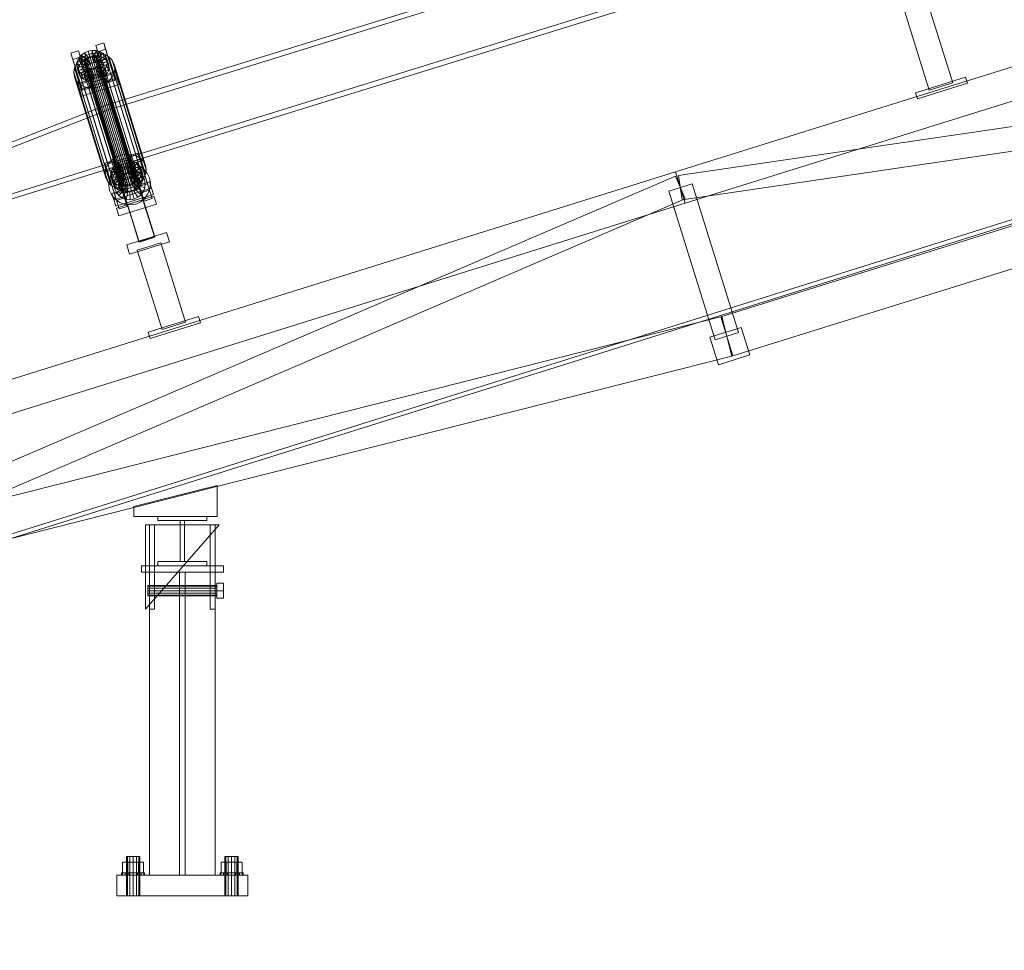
# Model space of a CAD drawing. Header units: millimetres. Extents: x -2233 to 61924, y -68080 to 6847.
# Tile 706 of 1022: x 16249 to 17449, y -67 to 1068. Entities that reach past the tile are written whole.
import ezdxf

# ---------------------------------------------------------------- set-up
doc = ezdxf.new("R2010")
doc.units = ezdxf.units.MM
doc.layers.add('COTAS_P', color=1, linetype='Continuous', lineweight=0)
doc.layers.add('lateral_C02', color=7, linetype='Continuous', lineweight=0)
doc.dimstyles.new('R19_100', dxfattribs={"dimtxt": 250, "dimasz": 150, "dimexe": 150, "dimexo": 80, "dimgap": 100, "dimtad": 1, "dimtih": 1, "dimtoh": 1, "dimdsep": 46, "dimcen": 0.09, "dimadec": 0, "dimazin": 0, "dimtfac": 1, "dimtdec": 4, "dimtofl": 0, "dimtmove": 0, "dimatfit": 3, "dimfxl": 1, "dimtolj": 1, "dimtzin": 0, "dimarcsym": 0})

# ---------------------------------------------------------------- blocks, each defined once
blk = doc.blocks.new('DIM_R27_4')
at = {"layer": 'COTAS_P'}
for p, q in [((15248.4, 1279.1), (24311.8, 4109.1)), ((24311.8, 4109.1), (24155.2, 4107.3)), ((24311.8, 4109.1), (24182.1, 4021.4)), ((24580.1, 3250), (24311.8, 4109.1)), ((15248.4, 1279.1), (15378.1, 1366.8)), ((15248.4, 1279.1), (15405, 1280.8)), ((15516.6, 420), (15248.4, 1279.1))]:
    blk.add_line(p, q, dxfattribs=at)
blk.add_text('9495 P', height=250, rotation=17.3406, dxfattribs=at).set_placement((19750.3, 2789.5))
blk = doc.blocks.new('DIM_R27_33')
at = {"layer": 'COTAS_P'}
for p, q in [((857.9, 0), (857.9, -2500)), ((61924.1, 0), (61924.1, -2500)), ((857.9, -2500), (1007.9, -2455)), ((61924.1, -2500), (61774.1, -2455)), ((857.9, -2500), (61924.1, -2500)), ((857.9, -2500), (1007.9, -2545)), ((61924.1, -2500), (61774.1, -2545))]:
    blk.add_line(p, q, dxfattribs=at)
blk.add_text('61066.24 P', height=250, dxfattribs=at).set_placement((31391, -2400))

msp = doc.modelspace()

# ---------------------------------------------------------------- linework, layer by layer
at = {"layer": 'lateral_C02'}
for p, q in [((15575.415, 232.817), (24634.01, 3078.273)), ((15576.913, 228.047), (24635.508, 3073.503)), ((17288.772, 1253.81), (16352.815, 963.315)), ((16354.593, 957.585), (17290.55, 1248.079)), ((17048.368, 882.564), (18193.828, 1240.226)), ((17060.29, 844.382), (18205.75, 1202.044)), ((16373.217, 897.579), (17309.174, 1188.074)), ((17310.953, 1182.344), (16374.996, 891.849)), ((17386.339, 991.236), (17356.566, 1086.587)), ((17327.93, 1077.645), (17357.702, 982.295)), ((17103.507, 705.973), (18248.967, 1063.635)), ((17052.152, 878.315), (18254.242, 1054.612)), ((16341.487, 1036.759), (16351.033, 1039.739)), ((16343.868, 1029.09), (16341.487, 1036.759)), ((16341.487, 1036.759), (16353.238, 999.236)), ((16351.033, 1039.739), (16353.413, 1032.07)), ((16362.783, 1002.217), (16351.033, 1039.739)), ((16310.942, 1027.221), (16320.487, 1030.202)), ((16313.322, 1019.552), (16310.942, 1027.221)), ((16310.942, 1027.221), (16322.692, 989.699)), ((16322.867, 1022.533), (16313.322, 1019.552)), ((16318.755, 1017.475), (16320.674, 1021.451)), ((16320.487, 1030.202), (16322.867, 1022.533)), ((16332.238, 992.679), (16320.487, 1030.202)), ((16320.674, 1021.451), (16323.691, 1024.984)), ((16329.155, 1018.031), (16320.674, 1021.451)), ((16320.674, 1021.451), (16322.715, 1014.877)), ((16322, 1019.598), (16327.227, 1023.408)), ((16322.867, 1022.533), (16334.618, 985.01)), ((16323.691, 1024.984), (16327.601, 1027.834)), ((16330.584, 1019.705), (16323.691, 1024.984)), ((16323.691, 1024.984), (16325.732, 1018.411)), ((16329.641, 1021.26), (16325.732, 1018.411)), ((16327.227, 1023.408), (16333.29, 1026.044)), ((16327.227, 1023.408), (16365.481, 900.153)), ((16327.601, 1027.834), (16332.136, 1029.806)), ((16332.436, 1021.054), (16327.601, 1027.834)), ((16327.601, 1027.834), (16329.641, 1021.26)), ((16328.815, 1019.127), (16330.244, 1020.8)), ((16334.177, 1023.232), (16329.641, 1021.26)), ((16329.641, 1021.26), (16334.476, 1014.481)), ((16330.244, 1020.8), (16332.096, 1022.15)), ((16330.244, 1020.8), (16374.62, 877.825)), ((16332.436, 1021.054), (16330.584, 1019.705)), ((16332.096, 1022.15), (16334.244, 1023.084)), ((16332.096, 1022.15), (16376.471, 879.175)), ((16332.136, 1029.806), (16336.989, 1030.765)), ((16334.584, 1021.988), (16332.136, 1029.806)), ((16332.136, 1029.806), (16334.177, 1023.232)), ((16334.584, 1021.988), (16332.436, 1021.054)), ((16334.476, 1014.481), (16332.436, 1021.054)), ((16333.29, 1026.044), (16339.777, 1027.327)), ((16333.29, 1026.044), (16371.545, 902.789)), ((16339.029, 1024.192), (16334.177, 1023.232)), ((16334.177, 1023.232), (16336.625, 1015.415)), ((16334.244, 1023.084), (16336.543, 1023.539)), ((16334.244, 1023.084), (16378.62, 880.109)), ((16336.883, 1022.443), (16334.584, 1021.988)), ((16336.625, 1015.415), (16334.584, 1021.988)), ((16336.543, 1023.539), (16338.835, 1023.483)), ((16336.543, 1023.539), (16380.918, 880.563)), ((16336.883, 1022.443), (16336.989, 1030.765)), ((16339.175, 1022.387), (16336.883, 1022.443)), ((16338.923, 1015.869), (16336.883, 1022.443)), ((16336.989, 1030.765), (16341.828, 1030.647)), ((16336.989, 1030.765), (16339.029, 1024.192)), ((16338.835, 1023.483), (16340.964, 1022.92)), ((16338.835, 1023.483), (16383.211, 880.507)), ((16339.029, 1024.192), (16338.923, 1015.869)), ((16343.868, 1024.074), (16339.029, 1024.192)), ((16339.175, 1022.387), (16341.828, 1030.647)), ((16341.304, 1021.825), (16339.175, 1022.387)), ((16341.215, 1015.814), (16339.175, 1022.387)), ((16339.777, 1027.327), (16346.246, 1027.169)), ((16339.777, 1027.327), (16378.032, 904.072)), ((16340.964, 1022.92), (16342.786, 1021.889)), ((16340.964, 1022.92), (16385.34, 879.945)), ((16343.868, 1024.074), (16341.215, 1015.814)), ((16341.304, 1021.825), (16346.323, 1029.46)), ((16343.126, 1020.794), (16341.304, 1021.825)), ((16343.345, 1015.251), (16341.304, 1021.825)), ((16341.828, 1030.647), (16346.323, 1029.46)), ((16341.828, 1030.647), (16343.868, 1024.074)), ((16342.786, 1021.889), (16344.176, 1020.461)), ((16342.786, 1021.889), (16387.161, 878.914)), ((16343.126, 1020.794), (16350.169, 1027.284)), ((16344.516, 1019.365), (16343.126, 1020.794)), ((16345.166, 1014.22), (16343.126, 1020.794)), ((16348.363, 1022.886), (16343.345, 1015.251)), ((16353.413, 1032.07), (16343.868, 1029.09)), ((16355.618, 991.567), (16343.868, 1029.09)), ((16348.363, 1022.886), (16343.868, 1024.074)), ((16344.516, 1019.365), (16353.102, 1024.267)), ((16352.209, 1020.71), (16345.166, 1014.22)), ((16354.924, 1020.616), (16345.379, 1017.635)), ((16346.246, 1027.169), (16352.255, 1025.581)), ((16346.246, 1027.169), (16384.501, 903.914)), ((16346.323, 1029.46), (16350.169, 1027.284)), ((16346.323, 1029.46), (16348.363, 1022.886)), ((16352.209, 1020.71), (16348.363, 1022.886)), ((16350.169, 1027.284), (16353.102, 1024.267)), ((16350.169, 1027.284), (16352.209, 1020.71)), ((16355.143, 1017.694), (16352.209, 1020.71)), ((16352.255, 1025.581), (16357.396, 1022.672)), ((16352.255, 1025.581), (16390.51, 902.327)), ((16353.102, 1024.267), (16354.924, 1020.616)), ((16353.102, 1024.267), (16355.143, 1017.694)), ((16353.413, 1032.07), (16365.164, 994.548)), ((16356.964, 1014.042), (16354.924, 1020.616)), ((16354.924, 1020.616), (16355.51, 1016.579)), ((16357.396, 1022.672), (16361.318, 1018.64)), ((16357.396, 1022.672), (16395.651, 899.418)), ((17056.506, 848.632), (18258.595, 1024.93)), ((16325.073, 982.03), (16313.322, 1019.552)), ((16314.479, 1004.015), (16315.402, 1009.56)), ((16315.402, 1009.56), (16317.967, 1014.875)), ((16315.402, 1009.56), (16353.656, 886.305)), ((16317.967, 1014.875), (16322, 1019.598)), ((16317.967, 1014.875), (16356.222, 891.621)), ((16318.065, 1013.327), (16318.755, 1017.475)), ((16327.919, 1014.183), (16318.065, 1013.327)), ((16318.065, 1013.327), (16320.106, 1006.754)), ((16318.651, 1009.29), (16318.065, 1013.327)), ((16328.197, 1012.27), (16318.651, 1009.29)), ((16318.651, 1009.29), (16320.692, 1002.716)), ((16320.473, 1005.639), (16318.651, 1009.29)), ((16328.246, 1016.148), (16318.755, 1017.475)), ((16318.755, 1017.475), (16320.796, 1010.901)), ((16320.796, 1010.901), (16320.106, 1006.754)), ((16329.06, 1010.541), (16320.473, 1005.639)), ((16322.715, 1014.877), (16320.796, 1010.901)), ((16320.796, 1010.901), (16330.286, 1009.574)), ((16322, 1019.598), (16360.255, 896.344)), ((16325.732, 1018.411), (16322.715, 1014.877)), ((16322.715, 1014.877), (16331.195, 1011.457)), ((16330.449, 1009.112), (16323.407, 1002.622)), ((16325.732, 1018.411), (16332.624, 1013.131)), ((16327.579, 1015.278), (16327.906, 1017.243)), ((16327.857, 1013.366), (16327.579, 1015.278)), ((16327.579, 1015.278), (16371.955, 872.303)), ((16328.72, 1011.637), (16327.857, 1013.366)), ((16327.857, 1013.366), (16372.232, 870.391)), ((16327.906, 1017.243), (16328.815, 1019.127)), ((16327.906, 1017.243), (16372.282, 874.268)), ((16328.246, 1016.148), (16327.919, 1014.183)), ((16329.96, 1007.609), (16327.919, 1014.183)), ((16327.919, 1014.183), (16328.197, 1012.27)), ((16330.237, 1005.697), (16328.197, 1012.27)), ((16328.197, 1012.27), (16329.06, 1010.541)), ((16329.155, 1018.031), (16328.246, 1016.148)), ((16330.286, 1009.574), (16328.246, 1016.148)), ((16330.109, 1010.208), (16328.72, 1011.637)), ((16328.72, 1011.637), (16373.095, 868.661)), ((16328.815, 1019.127), (16373.191, 876.151)), ((16331.1, 1003.967), (16329.06, 1010.541)), ((16329.06, 1010.541), (16330.449, 1009.112)), ((16330.584, 1019.705), (16329.155, 1018.031)), ((16331.195, 1011.457), (16329.155, 1018.031)), ((16329.96, 1007.609), (16330.286, 1009.574)), ((16331.931, 1009.177), (16330.109, 1010.208)), ((16330.109, 1010.208), (16374.485, 867.232)), ((16330.286, 1009.574), (16331.195, 1011.457)), ((16332.49, 1002.539), (16330.449, 1009.112)), ((16330.449, 1009.112), (16332.271, 1008.081)), ((16332.624, 1013.131), (16330.584, 1019.705)), ((16331.195, 1011.457), (16332.624, 1013.131)), ((16334.06, 1008.614), (16331.931, 1009.177)), ((16331.931, 1009.177), (16376.306, 866.202)), ((16332.624, 1013.131), (16334.476, 1014.481)), ((16336.352, 1008.559), (16334.06, 1008.614)), ((16334.06, 1008.614), (16378.436, 865.639)), ((16334.476, 1014.481), (16336.625, 1015.415)), ((16338.651, 1009.013), (16336.352, 1008.559)), ((16336.352, 1008.559), (16380.728, 865.583)), ((16336.625, 1015.415), (16338.923, 1015.869)), ((16340.799, 1009.947), (16338.651, 1009.013)), ((16338.651, 1009.013), (16383.026, 866.038)), ((16338.923, 1015.869), (16341.215, 1015.814)), ((16338.991, 1007.918), (16341.139, 1008.852)), ((16342.651, 1011.297), (16340.799, 1009.947)), ((16340.799, 1009.947), (16385.175, 866.972)), ((16341.139, 1008.852), (16342.991, 1010.201)), ((16341.139, 1008.852), (16345.975, 1002.072)), ((16343.18, 1002.278), (16341.139, 1008.852)), ((16341.215, 1015.814), (16343.345, 1015.251)), ((16344.08, 1012.971), (16342.651, 1011.297)), ((16342.651, 1011.297), (16387.027, 868.322)), ((16342.991, 1010.201), (16344.42, 1011.875)), ((16342.991, 1010.201), (16349.884, 1004.922)), ((16345.031, 1003.628), (16342.991, 1010.201)), ((16343.345, 1015.251), (16345.166, 1014.22)), ((16344.989, 1014.854), (16344.08, 1012.971)), ((16344.08, 1012.971), (16388.456, 869.995)), ((16344.176, 1020.461), (16345.039, 1018.731)), ((16344.176, 1020.461), (16388.551, 877.485)), ((16344.42, 1011.875), (16345.329, 1013.758)), ((16344.42, 1011.875), (16352.901, 1008.455)), ((16346.461, 1005.301), (16344.42, 1011.875)), ((16345.379, 1017.635), (16344.516, 1019.365)), ((16346.556, 1012.791), (16344.516, 1019.365)), ((16345.316, 1016.819), (16344.989, 1014.854)), ((16344.989, 1014.854), (16389.365, 871.879)), ((16345.039, 1018.731), (16345.316, 1016.819)), ((16389.414, 875.756), (16345.039, 1018.731)), ((16345.166, 1014.22), (16346.556, 1012.791)), ((16345.316, 1016.819), (16389.692, 873.843)), ((16345.329, 1013.758), (16345.656, 1015.723)), ((16345.329, 1013.758), (16354.82, 1012.431)), ((16347.37, 1007.185), (16345.329, 1013.758)), ((16345.379, 1017.635), (16347.419, 1011.062)), ((16345.656, 1015.723), (16345.379, 1017.635)), ((16345.656, 1015.723), (16355.51, 1016.579)), ((16347.696, 1009.15), (16345.656, 1015.723)), ((16355.143, 1017.694), (16346.556, 1012.791)), ((16346.556, 1012.791), (16347.419, 1011.062)), ((16347.696, 1009.15), (16347.37, 1007.185)), ((16347.419, 1011.062), (16356.964, 1014.042)), ((16347.419, 1011.062), (16347.696, 1009.15)), ((16357.55, 1010.005), (16347.696, 1009.15)), ((16354.82, 1012.431), (16352.901, 1008.455)), ((16355.51, 1016.579), (16354.82, 1012.431)), ((16354.82, 1012.431), (16356.86, 1005.857)), ((16356.964, 1014.042), (16355.143, 1017.694)), ((16355.51, 1016.579), (16357.55, 1010.005)), ((16356.86, 1005.857), (16357.55, 1010.005)), ((16357.55, 1010.005), (16356.964, 1014.042)), ((16361.318, 1018.64), (16363.754, 1013.759)), ((16361.318, 1018.64), (16399.573, 895.385)), ((16363.754, 1013.759), (16364.537, 1008.362)), ((16402.008, 890.504), (16363.754, 1013.759)), ((17118.41, 658.245), (18263.87, 1015.907)), ((16315.262, 998.618), (16314.479, 1004.015)), ((16314.479, 1004.015), (16352.734, 880.76)), ((16317.698, 993.737), (16315.262, 998.618)), ((16315.262, 998.618), (16353.517, 875.363)), ((16319.339, 990.368), (16365.157, 1004.674)), ((16320.106, 1006.754), (16329.96, 1007.609)), ((16320.106, 1006.754), (16320.692, 1002.716)), ((16320.473, 1005.639), (16322.513, 999.065)), ((16323.407, 1002.622), (16320.473, 1005.639)), ((16320.692, 1002.716), (16330.237, 1005.697)), ((16320.692, 1002.716), (16322.513, 999.065)), ((16367.538, 997.005), (16321.719, 982.699)), ((16367.605, 996.857), (16321.787, 982.551)), ((16322.513, 999.065), (16331.1, 1003.967)), ((16322.513, 999.065), (16325.447, 996.049)), ((16323.407, 1002.622), (16325.447, 996.049)), ((16327.252, 1000.446), (16323.407, 1002.622)), ((16325.447, 996.049), (16332.49, 1002.539)), ((16332.271, 1008.081), (16327.252, 1000.446)), ((16327.252, 1000.446), (16329.293, 993.873)), ((16331.748, 999.259), (16327.252, 1000.446)), ((16329.293, 993.873), (16334.311, 1001.508)), ((16330.237, 1005.697), (16329.96, 1007.609)), ((16331.1, 1003.967), (16330.237, 1005.697)), ((16332.49, 1002.539), (16331.1, 1003.967)), ((16334.4, 1007.519), (16331.748, 999.259)), ((16331.748, 999.259), (16333.788, 992.685)), ((16336.586, 999.141), (16331.748, 999.259)), ((16334.311, 1001.508), (16332.271, 1008.081)), ((16332.271, 1008.081), (16334.4, 1007.519)), ((16334.311, 1001.508), (16332.49, 1002.539)), ((16333.788, 992.685), (16336.441, 1000.945)), ((16333.855, 990.828), (16352.946, 996.789)), ((16353.022, 996.546), (16333.931, 990.584)), ((16336.441, 1000.945), (16334.311, 1001.508)), ((16336.441, 1000.945), (16334.4, 1007.519)), ((16334.4, 1007.519), (16336.692, 1007.463)), ((16338.733, 1000.889), (16336.441, 1000.945)), ((16336.692, 1007.463), (16336.586, 999.141)), ((16341.439, 1000.1), (16336.586, 999.141)), ((16336.586, 999.141), (16338.627, 992.567)), ((16336.692, 1007.463), (16338.991, 1007.918)), ((16338.733, 1000.889), (16336.692, 1007.463)), ((16338.627, 992.567), (16338.733, 1000.889)), ((16341.031, 1001.344), (16338.733, 1000.889)), ((16338.991, 1007.918), (16341.439, 1000.1)), ((16341.031, 1001.344), (16338.991, 1007.918)), ((16343.18, 1002.278), (16341.031, 1001.344)), ((16343.479, 993.527), (16341.031, 1001.344)), ((16345.975, 1002.072), (16341.439, 1000.1)), ((16341.439, 1000.1), (16343.479, 993.527)), ((16345.031, 1003.628), (16343.18, 1002.278)), ((16348.015, 995.499), (16343.18, 1002.278)), ((16346.461, 1005.301), (16345.031, 1003.628)), ((16351.924, 998.348), (16345.031, 1003.628)), ((16349.884, 1004.922), (16345.975, 1002.072)), ((16345.975, 1002.072), (16348.015, 995.499)), ((16347.37, 1007.185), (16346.461, 1005.301)), ((16354.941, 1001.881), (16346.461, 1005.301)), ((16356.86, 1005.857), (16347.37, 1007.185)), ((16348.015, 995.499), (16351.924, 998.348)), ((16352.901, 1008.455), (16349.884, 1004.922)), ((16349.884, 1004.922), (16351.924, 998.348)), ((16351.924, 998.348), (16354.941, 1001.881)), ((16352.901, 1008.455), (16354.941, 1001.881)), ((16352.946, 996.789), (16353.022, 996.546)), ((16413.339, 803.384), (16352.946, 996.789)), ((16353.022, 996.546), (16413.415, 803.141)), ((16362.783, 1002.217), (16353.238, 999.236)), ((16353.238, 999.236), (16355.618, 991.567)), ((16354.941, 1001.881), (16356.86, 1005.857)), ((16361.049, 997.501), (16357.016, 992.778)), ((16363.614, 1002.817), (16361.049, 997.501)), ((16361.049, 997.501), (16399.304, 874.247)), ((16365.164, 994.548), (16362.783, 1002.217)), ((16364.537, 1008.362), (16363.614, 1002.817)), ((16363.614, 1002.817), (16401.869, 879.562)), ((16364.537, 1008.362), (16402.792, 885.107)), ((16365.157, 1004.674), (16367.538, 997.005)), ((16367.605, 996.857), (16365.157, 1004.674)), ((16367.538, 997.005), (16369.986, 989.188)), ((16369.986, 989.188), (16367.605, 996.857)), ((17340.879, 979.137), (17401.97, 998.212)), ((17404.355, 990.576), (17401.97, 998.212)), ((16321.62, 989.704), (16317.698, 993.737)), ((16317.698, 993.737), (16355.953, 870.482)), ((16321.719, 982.699), (16319.339, 990.368)), ((16319.339, 990.368), (16321.787, 982.551)), ((16326.761, 986.795), (16321.62, 989.704)), ((16321.62, 989.704), (16359.875, 866.45)), ((16332.238, 992.679), (16322.692, 989.699)), ((16322.692, 989.699), (16325.073, 982.03)), ((16324.167, 974.882), (16369.986, 989.188)), ((16325.073, 982.03), (16334.618, 985.01)), ((16325.447, 996.049), (16329.293, 993.873)), ((16332.77, 985.207), (16326.761, 986.795)), ((16326.761, 986.795), (16365.015, 863.54)), ((16329.293, 993.873), (16333.788, 992.685)), ((16334.618, 985.01), (16332.238, 992.679)), ((16339.239, 985.05), (16332.77, 985.207)), ((16332.77, 985.207), (16371.025, 861.953)), ((16333.788, 992.685), (16338.627, 992.567)), ((16333.931, 990.584), (16333.855, 990.828)), ((16394.248, 797.423), (16333.855, 990.828)), ((16394.324, 797.179), (16333.931, 990.584)), ((16338.627, 992.567), (16343.479, 993.527)), ((16345.726, 986.333), (16339.239, 985.05)), ((16339.239, 985.05), (16377.494, 861.795)), ((16343.479, 993.527), (16348.015, 995.499)), ((16351.789, 988.969), (16345.726, 986.333)), ((16345.726, 986.333), (16383.981, 863.078)), ((16357.016, 992.778), (16351.789, 988.969)), ((16351.789, 988.969), (16390.044, 865.714)), ((16355.618, 991.567), (16365.164, 994.548)), ((16357.016, 992.778), (16395.27, 869.523)), ((17343.263, 971.501), (17404.355, 990.576)), ((17357.702, 982.295), (17386.339, 991.236)), ((16324.167, 974.882), (16321.719, 982.699)), ((16321.787, 982.551), (16324.167, 974.882)), ((17340.879, 979.137), (17343.263, 971.501)), ((16352.815, 963.315), (15456.681, 613.113)), ((16373.217, 897.579), (16352.815, 963.315)), ((16352.815, 963.315), (16354.593, 957.585)), ((15458.459, 607.382), (16354.593, 957.585)), ((16354.593, 957.585), (16374.996, 891.849)), ((16371.545, 902.789), (16365.481, 900.153)), ((16378.032, 904.072), (16371.545, 902.789)), ((16384.501, 903.914), (16378.032, 904.072)), ((16383.142, 902.548), (16392.688, 905.529)), ((16385.523, 894.879), (16383.142, 902.548)), ((16383.142, 902.548), (16394.893, 865.026)), ((16390.51, 902.327), (16384.501, 903.914)), ((16395.651, 899.418), (16390.51, 902.327)), ((16392.688, 905.529), (16395.068, 897.86)), ((16404.438, 868.006), (16392.688, 905.529)), ((15456.681, 613.113), (16373.217, 897.579)), ((16374.996, 891.849), (15458.459, 607.382)), ((16352.597, 893.011), (16362.142, 895.991)), ((16354.977, 885.341), (16352.597, 893.011)), ((16352.597, 893.011), (16364.347, 855.488)), ((16356.222, 891.621), (16353.656, 886.305)), ((16360.255, 896.344), (16356.222, 891.621)), ((16365.481, 900.153), (16360.255, 896.344)), ((16362.142, 895.991), (16364.523, 888.322)), ((16373.893, 858.469), (16362.142, 895.991)), ((16362.33, 887.24), (16365.347, 890.774)), ((16363.887, 884.815), (16368.978, 889.063)), ((16365.347, 890.774), (16369.256, 893.623)), ((16372.239, 885.494), (16365.347, 890.774)), ((16365.347, 890.774), (16367.387, 884.2)), ((16368.978, 889.063), (16374.996, 891.849)), ((16369.256, 893.623), (16373.792, 895.595)), ((16374.091, 886.844), (16369.256, 893.623)), ((16369.256, 893.623), (16371.296, 887.05)), ((16375.832, 889.021), (16371.296, 887.05)), ((16373.792, 895.595), (16378.644, 896.555)), ((16376.24, 887.778), (16373.792, 895.595)), ((16373.792, 895.595), (16375.832, 889.021)), ((16374.996, 891.849), (16381.529, 892.982)), ((16380.684, 889.981), (16375.832, 889.021)), ((16375.832, 889.021), (16378.28, 881.204)), ((16378.538, 888.232), (16378.644, 896.555)), ((16378.644, 896.555), (16383.483, 896.437)), ((16378.644, 896.555), (16380.684, 889.981)), ((16380.684, 889.981), (16380.578, 881.659)), ((16385.523, 889.863), (16380.684, 889.981)), ((16380.83, 888.177), (16383.483, 896.437)), ((16381.529, 892.982), (16388.133, 892.386)), ((16385.523, 889.863), (16382.871, 881.603)), ((16382.96, 887.614), (16387.978, 895.249)), ((16383.483, 896.437), (16387.978, 895.249)), ((16383.483, 896.437), (16385.523, 889.863)), ((16384.781, 886.583), (16391.824, 893.073)), ((16390.019, 888.676), (16385, 881.04)), ((16395.068, 897.86), (16385.523, 894.879)), ((16397.273, 857.357), (16385.523, 894.879)), ((16390.019, 888.676), (16385.523, 889.863)), ((16386.171, 885.154), (16394.757, 890.057)), ((16386.211, 892.837), (16395.757, 895.817)), ((16386.211, 892.837), (16400.518, 847.018)), ((16387.978, 895.249), (16391.824, 893.073)), ((16387.978, 895.249), (16390.019, 888.676)), ((16388.133, 892.386), (16394.357, 890.101)), ((16393.864, 886.499), (16390.019, 888.676)), ((16391.824, 893.073), (16394.757, 890.057)), ((16391.824, 893.073), (16393.864, 886.499)), ((16394.357, 890.101), (16399.778, 886.282)), ((16394.757, 890.057), (16396.579, 886.405)), ((16394.757, 890.057), (16396.798, 883.483)), ((16395.068, 897.86), (16406.819, 860.337)), ((16399.573, 895.385), (16395.651, 899.418)), ((16410.063, 849.999), (16395.757, 895.817)), ((16402.008, 890.504), (16399.573, 895.385)), ((16402.792, 885.107), (16402.008, 890.504)), ((15902.908, 524.902), (17048.368, 882.564)), ((15939.909, 401.23), (17048.41, 877.256)), ((16353.656, 886.305), (16352.734, 880.76)), ((16352.734, 880.76), (16353.517, 875.363)), ((16364.523, 888.322), (16354.977, 885.341)), ((16366.728, 847.819), (16354.977, 885.341)), ((16355.665, 883.299), (16365.211, 886.279)), ((16355.665, 883.299), (16369.972, 837.481)), ((16357.784, 873.17), (16360.069, 879.394)), ((16359.721, 879.117), (16360.411, 883.264)), ((16369.574, 879.972), (16359.721, 879.117)), ((16359.721, 879.117), (16361.761, 872.543)), ((16360.306, 875.079), (16359.721, 879.117)), ((16360.069, 879.394), (16363.887, 884.815)), ((16369.852, 878.06), (16360.306, 875.079)), ((16360.411, 883.264), (16362.33, 887.24)), ((16369.901, 881.937), (16360.411, 883.264)), ((16360.411, 883.264), (16362.451, 876.691)), ((16362.451, 876.691), (16361.761, 872.543)), ((16370.81, 883.82), (16362.33, 887.24)), ((16362.33, 887.24), (16364.37, 880.667)), ((16364.37, 880.667), (16362.451, 876.691)), ((16362.451, 876.691), (16371.942, 875.363)), ((16367.387, 884.2), (16364.37, 880.667)), ((16364.37, 880.667), (16372.85, 877.247)), ((16364.523, 888.322), (16376.273, 850.8)), ((16379.517, 840.461), (16365.211, 886.279)), ((16365.737, 876.423), (16368.594, 880.479)), ((16371.296, 887.05), (16367.387, 884.2)), ((16367.387, 884.2), (16374.28, 878.92)), ((16368.594, 880.479), (16372.402, 883.656)), ((16375.948, 873.702), (16368.594, 880.479)), ((16369.901, 881.937), (16369.574, 879.972)), ((16371.615, 873.399), (16369.574, 879.972)), ((16369.574, 879.972), (16369.852, 878.06)), ((16371.892, 871.486), (16369.852, 878.06)), ((16369.852, 878.06), (16370.715, 876.33)), ((16370.81, 883.82), (16369.901, 881.937)), ((16371.942, 875.363), (16369.901, 881.937)), ((16372.239, 885.494), (16370.81, 883.82)), ((16372.85, 877.247), (16370.81, 883.82)), ((16371.296, 887.05), (16376.131, 880.27)), ((16371.942, 875.363), (16372.85, 877.247)), ((16374.091, 886.844), (16372.239, 885.494)), ((16374.28, 878.92), (16372.239, 885.494)), ((16372.402, 883.656), (16376.903, 885.74)), ((16377.752, 875.207), (16372.402, 883.656)), ((16372.85, 877.247), (16374.28, 878.92)), ((16374.62, 877.825), (16373.191, 876.151)), ((16376.24, 887.778), (16374.091, 886.844)), ((16376.131, 880.27), (16374.091, 886.844)), ((16374.28, 878.92), (16376.131, 880.27)), ((16376.471, 879.175), (16374.62, 877.825)), ((16376.131, 880.27), (16378.28, 881.204)), ((16378.538, 888.232), (16376.24, 887.778)), ((16378.28, 881.204), (16376.24, 887.778)), ((16378.62, 880.109), (16376.471, 879.175)), ((16376.903, 885.74), (16381.79, 886.588)), ((16379.884, 876.194), (16376.903, 885.74)), ((16378.28, 881.204), (16380.578, 881.659)), ((16380.83, 888.177), (16378.538, 888.232)), ((16380.578, 881.659), (16378.538, 888.232)), ((16380.918, 880.563), (16378.62, 880.109)), ((16379.884, 876.194), (16382.199, 876.596)), ((16380.578, 881.659), (16382.871, 881.603)), ((16382.96, 887.614), (16380.83, 888.177)), ((16382.871, 881.603), (16380.83, 888.177)), ((16383.211, 880.507), (16380.918, 880.563)), ((16382.199, 876.596), (16381.79, 886.588)), ((16381.79, 886.588), (16386.73, 886.142)), ((16382.199, 876.596), (16384.539, 876.385)), ((16382.871, 881.603), (16385, 881.04)), ((16384.781, 886.583), (16382.96, 887.614)), ((16385, 881.04), (16382.96, 887.614)), ((16385.34, 879.945), (16383.211, 880.507)), ((16384.539, 876.385), (16386.73, 886.142)), ((16384.646, 875.991), (16386.075, 877.664)), ((16386.171, 885.154), (16384.781, 886.583)), ((16386.821, 880.01), (16384.781, 886.583)), ((16385, 881.04), (16386.821, 880.01)), ((16387.161, 878.914), (16385.34, 879.945)), ((16386.075, 877.664), (16386.984, 879.548)), ((16386.075, 877.664), (16394.556, 874.244)), ((16388.116, 871.091), (16386.075, 877.664)), ((16387.034, 883.425), (16386.171, 885.154)), ((16388.211, 878.581), (16386.171, 885.154)), ((16386.73, 886.142), (16391.386, 884.432)), ((16386.744, 875.575), (16391.386, 884.432)), ((16393.864, 886.499), (16386.821, 880.01)), ((16386.821, 880.01), (16388.211, 878.581)), ((16386.984, 879.548), (16387.311, 881.513)), ((16386.984, 879.548), (16396.475, 878.22)), ((16389.025, 872.974), (16386.984, 879.548)), ((16396.579, 886.405), (16387.034, 883.425)), ((16387.034, 883.425), (16389.074, 876.851)), ((16387.311, 881.513), (16387.034, 883.425)), ((16388.551, 877.485), (16387.161, 878.914)), ((16387.311, 881.513), (16397.165, 882.368)), ((16389.352, 874.939), (16387.311, 881.513)), ((16396.798, 883.483), (16388.211, 878.581)), ((16388.211, 878.581), (16389.074, 876.851)), ((16389.414, 875.756), (16388.551, 877.485)), ((16388.665, 874.222), (16395.441, 881.576)), ((16389.074, 876.851), (16398.62, 879.832)), ((16389.074, 876.851), (16389.352, 874.939)), ((16390.17, 872.418), (16398.619, 877.767)), ((16391.386, 884.432), (16395.441, 881.576)), ((16396.798, 883.483), (16393.864, 886.499)), ((16396.475, 878.22), (16394.556, 874.244)), ((16395.441, 881.576), (16398.619, 877.767)), ((16397.165, 882.368), (16396.475, 878.22)), ((16396.475, 878.22), (16398.515, 871.647)), ((16398.62, 879.832), (16396.579, 886.405)), ((16396.579, 886.405), (16397.165, 882.368)), ((16398.62, 879.832), (16396.798, 883.483)), ((16397.165, 882.368), (16399.205, 875.795)), ((16398.619, 877.767), (16400.703, 873.266)), ((16399.205, 875.795), (16398.62, 879.832)), ((16399.304, 874.247), (16401.869, 879.562)), ((16399.778, 886.282), (16404.026, 881.191)), ((16401.869, 879.562), (16402.792, 885.107)), ((16404.026, 881.191), (16406.812, 875.174)), ((17048.368, 882.564), (17060.29, 844.382)), ((17048.41, 877.256), (17060.248, 849.69)), ((17052.152, 878.315), (17056.506, 848.632)), ((16353.517, 875.363), (16355.953, 870.482)), ((16355.953, 870.482), (16359.875, 866.45)), ((16357.187, 866.566), (16357.784, 873.17)), ((16358.321, 860.033), (16357.187, 866.566)), ((16359.875, 866.45), (16365.015, 863.54)), ((16360.306, 875.079), (16362.347, 868.506)), ((16362.128, 871.428), (16360.306, 875.079)), ((16360.994, 856.157), (16406.812, 870.464)), ((16361.761, 872.543), (16371.615, 873.399)), ((16361.761, 872.543), (16362.347, 868.506)), ((16370.715, 876.33), (16362.128, 871.428)), ((16362.128, 871.428), (16364.168, 864.855)), ((16365.062, 868.412), (16362.128, 871.428)), ((16362.347, 868.506), (16371.892, 871.486)), ((16362.347, 868.506), (16364.168, 864.855)), ((16363.582, 866.827), (16364.028, 871.767)), ((16373.574, 867.236), (16363.582, 866.827)), ((16364.43, 861.94), (16363.582, 866.827)), ((16364.028, 871.767), (16365.737, 876.423)), ((16373.785, 869.576), (16364.028, 871.767)), ((16364.168, 864.855), (16372.755, 869.757)), ((16364.168, 864.855), (16367.102, 861.838)), ((16373.975, 864.921), (16364.43, 861.94)), ((16372.104, 874.902), (16365.062, 868.412)), ((16365.062, 868.412), (16367.102, 861.838)), ((16368.907, 866.236), (16365.062, 868.412)), ((16374.595, 871.781), (16365.737, 876.423)), ((16367.102, 861.838), (16374.145, 868.328)), ((16373.926, 873.871), (16368.907, 866.236)), ((16368.907, 866.236), (16370.948, 859.662)), ((16373.403, 865.048), (16368.907, 866.236)), ((16372.755, 869.757), (16370.715, 876.33)), ((16370.715, 876.33), (16372.104, 874.902)), ((16370.948, 859.662), (16375.966, 867.297)), ((16371.615, 873.399), (16371.942, 875.363)), ((16371.892, 871.486), (16371.615, 873.399)), ((16372.755, 869.757), (16371.892, 871.486)), ((16372.282, 874.268), (16371.955, 872.303)), ((16371.955, 872.303), (16372.232, 870.391)), ((16374.145, 868.328), (16372.104, 874.902)), ((16372.104, 874.902), (16373.926, 873.871)), ((16372.232, 870.391), (16373.095, 868.661)), ((16373.191, 876.151), (16372.282, 874.268)), ((16374.145, 868.328), (16372.755, 869.757)), ((16373.095, 868.661), (16374.485, 867.232)), ((16376.055, 873.308), (16373.403, 865.048)), ((16373.403, 865.048), (16375.443, 858.475)), ((16378.242, 864.93), (16373.403, 865.048)), ((16373.574, 867.236), (16373.785, 869.576)), ((16373.975, 864.921), (16373.574, 867.236)), ((16373.785, 869.576), (16374.595, 871.781)), ((16375.966, 867.297), (16373.926, 873.871)), ((16373.926, 873.871), (16376.055, 873.308)), ((16374.962, 862.789), (16373.975, 864.921)), ((16375.966, 867.297), (16374.145, 868.328)), ((16374.485, 867.232), (16376.306, 866.202)), ((16374.595, 871.781), (16375.948, 873.702)), ((16375.443, 858.475), (16378.096, 866.735)), ((16375.948, 873.702), (16377.752, 875.207)), ((16378.096, 866.735), (16375.966, 867.297)), ((16378.096, 866.735), (16376.055, 873.308)), ((16376.055, 873.308), (16378.348, 873.252)), ((16376.306, 866.202), (16378.436, 865.639)), ((16377.752, 875.207), (16379.884, 876.194)), ((16380.388, 866.679), (16378.096, 866.735)), ((16378.348, 873.252), (16378.242, 864.93)), ((16383.094, 865.89), (16378.242, 864.93)), ((16378.242, 864.93), (16380.282, 858.357)), ((16378.348, 873.252), (16380.646, 873.707)), ((16380.388, 866.679), (16378.348, 873.252)), ((16378.436, 865.639), (16380.728, 865.583)), ((16380.282, 858.357), (16380.388, 866.679)), ((16382.686, 867.133), (16380.388, 866.679)), ((16380.646, 873.707), (16382.795, 874.641)), ((16380.646, 873.707), (16383.094, 865.89)), ((16382.686, 867.133), (16380.646, 873.707)), ((16380.728, 865.583), (16383.026, 866.038)), ((16384.835, 868.067), (16382.686, 867.133)), ((16385.134, 859.316), (16382.686, 867.133)), ((16382.795, 874.641), (16384.646, 875.991)), ((16382.795, 874.641), (16387.63, 867.862)), ((16384.835, 868.067), (16382.795, 874.641)), ((16383.026, 866.038), (16385.175, 866.972)), ((16387.63, 867.862), (16383.094, 865.89)), ((16383.094, 865.89), (16385.134, 859.316)), ((16383.981, 863.078), (16390.044, 865.714)), ((16384.539, 876.385), (16386.744, 875.575)), ((16384.646, 875.991), (16391.539, 870.711)), ((16386.687, 869.417), (16384.646, 875.991)), ((16386.687, 869.417), (16384.835, 868.067)), ((16389.67, 861.288), (16384.835, 868.067)), ((16385.175, 866.972), (16387.027, 868.322)), ((16388.116, 871.091), (16386.687, 869.417)), ((16393.579, 864.138), (16386.687, 869.417)), ((16386.744, 875.575), (16388.665, 874.222)), ((16387.027, 868.322), (16388.456, 869.995)), ((16391.539, 870.711), (16387.63, 867.862)), ((16387.63, 867.862), (16389.67, 861.288)), ((16389.025, 872.974), (16388.116, 871.091)), ((16396.596, 867.671), (16388.116, 871.091)), ((16388.456, 869.995), (16389.365, 871.879)), ((16388.665, 874.222), (16390.17, 872.418)), ((16389.352, 874.939), (16389.025, 872.974)), ((16398.515, 871.647), (16389.025, 872.974)), ((16399.205, 875.795), (16389.352, 874.939)), ((16389.365, 871.879), (16389.692, 873.843)), ((16389.692, 873.843), (16389.414, 875.756)), ((16390.044, 865.714), (16395.27, 869.523)), ((16390.17, 872.418), (16391.157, 870.286)), ((16391.347, 865.631), (16390.538, 863.425)), ((16400.703, 873.266), (16391.157, 870.286)), ((16391.157, 870.286), (16391.559, 867.971)), ((16391.559, 867.971), (16391.347, 865.631)), ((16391.347, 865.631), (16401.104, 863.439)), ((16394.556, 874.244), (16391.539, 870.711)), ((16391.539, 870.711), (16393.579, 864.138)), ((16391.559, 867.971), (16401.55, 868.379)), ((16393.579, 864.138), (16396.596, 867.671)), ((16394.556, 874.244), (16396.596, 867.671)), ((16404.438, 868.006), (16394.893, 865.026)), ((16394.893, 865.026), (16397.273, 857.357)), ((16395.27, 869.523), (16399.304, 874.247)), ((16396.596, 867.671), (16398.515, 871.647)), ((16398.515, 871.647), (16399.205, 875.795)), ((16400.703, 873.266), (16401.55, 868.379)), ((16401.55, 868.379), (16401.104, 863.439)), ((16406.819, 860.337), (16404.438, 868.006)), ((16406.812, 875.174), (16407.945, 868.641)), ((16406.812, 870.464), (16409.193, 862.795)), ((16409.261, 862.647), (16406.812, 870.464)), ((16407.945, 868.641), (16407.349, 862.037)), ((17068.647, 867.944), (17040.011, 859.003)), ((17068.647, 867.944), (17125.277, 686.58)), ((16361.106, 854.016), (16358.321, 860.033)), ((16363.374, 848.488), (16360.994, 856.157)), ((16360.994, 856.157), (16363.442, 848.34)), ((16365.354, 848.924), (16361.106, 854.016)), ((16409.193, 862.795), (16363.374, 848.488)), ((16409.261, 862.647), (16363.442, 848.34)), ((16373.893, 858.469), (16364.347, 855.488)), ((16364.347, 855.488), (16366.728, 847.819)), ((16366.513, 857.439), (16364.43, 861.94)), ((16365.015, 863.54), (16371.025, 861.953)), ((16365.822, 840.671), (16411.641, 854.978)), ((16366.512, 838.496), (16412.331, 852.802)), ((16374.962, 862.789), (16366.513, 857.439)), ((16369.691, 853.631), (16366.513, 857.439)), ((16367.102, 861.838), (16370.948, 859.662)), ((16376.467, 860.985), (16369.691, 853.631)), ((16373.746, 850.775), (16369.691, 853.631)), ((16370.948, 859.662), (16375.443, 858.475)), ((16371.025, 861.953), (16377.494, 861.795)), ((16378.388, 859.632), (16373.746, 850.775)), ((16376.273, 850.8), (16373.893, 858.469)), ((16376.467, 860.985), (16374.962, 862.789)), ((16375.424, 856.891), (16394.515, 862.854)), ((16375.672, 856.099), (16375.424, 856.891)), ((16393.933, 797.626), (16375.424, 856.891)), ((16375.443, 858.475), (16380.282, 858.357)), ((16394.763, 862.061), (16375.672, 856.099)), ((16394.181, 796.833), (16375.672, 856.099)), ((16378.388, 859.632), (16376.467, 860.985)), ((16377.494, 861.795), (16383.981, 863.078)), ((16380.594, 858.822), (16378.388, 859.632)), ((16380.594, 858.822), (16378.402, 849.065)), ((16380.282, 858.357), (16385.134, 859.316)), ((16382.934, 858.611), (16380.594, 858.822)), ((16385.249, 859.012), (16382.934, 858.611)), ((16382.934, 858.611), (16383.342, 848.619)), ((16385.134, 859.316), (16389.67, 861.288)), ((16387.381, 859.999), (16385.249, 859.012)), ((16385.249, 859.012), (16388.229, 849.467)), ((16389.185, 861.505), (16387.381, 859.999)), ((16387.381, 859.999), (16392.73, 851.551)), ((16390.538, 863.425), (16389.185, 861.505)), ((16389.185, 861.505), (16396.539, 854.728)), ((16389.67, 861.288), (16393.579, 864.138)), ((16390.538, 863.425), (16399.395, 858.783)), ((16396.539, 854.728), (16392.73, 851.551)), ((16394.515, 862.854), (16394.763, 862.061)), ((16413.024, 803.588), (16394.515, 862.854)), ((16394.763, 862.061), (16413.272, 802.795)), ((16399.395, 858.783), (16396.539, 854.728)), ((16397.273, 857.357), (16406.819, 860.337)), ((16401.104, 863.439), (16399.395, 858.783)), ((16405.064, 855.812), (16401.245, 850.391)), ((16407.349, 862.037), (16405.064, 855.812)), ((16409.193, 862.795), (16411.641, 854.978)), ((16411.641, 854.978), (16409.261, 862.647)), ((16415.311, 843.257), (16412.331, 852.802)), ((17096.641, 677.638), (17040.011, 859.003)), ((15914.83, 486.72), (17060.29, 844.382)), ((15951.746, 373.664), (17060.248, 849.69)), ((16365.822, 840.671), (16363.374, 848.488)), ((16363.442, 848.34), (16365.822, 840.671)), ((16370.775, 845.106), (16365.354, 848.924)), ((16366.728, 847.819), (16376.273, 850.8)), ((16369.493, 828.95), (16415.311, 843.257)), ((16369.972, 837.481), (16379.517, 840.461)), ((16377, 842.821), (16370.775, 845.106)), ((16378.402, 849.065), (16373.746, 850.775)), ((16383.604, 842.225), (16377, 842.821)), ((16383.342, 848.619), (16378.402, 849.065)), ((16398.967, 848.629), (16379.876, 842.668)), ((16394.063, 797.232), (16379.876, 842.668)), ((16388.229, 849.467), (16383.342, 848.619)), ((16390.137, 843.358), (16383.604, 842.225)), ((16392.73, 851.551), (16388.229, 849.467)), ((16396.154, 846.143), (16390.137, 843.358)), ((16401.245, 850.391), (16396.154, 846.143)), ((16398.967, 848.629), (16413.154, 803.193)), ((16400.518, 847.018), (16410.063, 849.999)), ((16366.512, 838.496), (16369.493, 828.95)), ((16379.065, 793.596), (16427.556, 808.737)), ((16431.133, 797.283), (16427.556, 808.737)), ((16379.065, 793.596), (16382.642, 782.142)), ((16382.642, 782.142), (16431.133, 797.283)), ((16391.973, 787.151), (16420.609, 796.092)), ((16413.024, 803.588), (16393.933, 797.626)), ((16393.933, 797.626), (16394.181, 796.833)), ((16413.154, 803.193), (16394.063, 797.232)), ((16394.181, 796.833), (16413.272, 802.795)), ((16413.339, 803.384), (16394.248, 797.423)), ((16394.248, 797.423), (16394.324, 797.179)), ((16394.324, 797.179), (16413.415, 803.141)), ((16413.272, 802.795), (16413.024, 803.588)), ((16413.415, 803.141), (16413.339, 803.384)), ((16450.88, 699.146), (16420.609, 796.092)), ((16391.973, 787.151), (16422.244, 690.204)), ((15939.698, 411.684), (17104.829, 706.346)), ((16405.42, 687.046), (16466.511, 706.122)), ((16407.805, 679.41), (16468.896, 698.485)), ((16422.244, 690.204), (16450.88, 699.146)), ((16468.896, 698.485), (16466.511, 706.122)), ((17103.507, 705.973), (17118.41, 658.245)), ((17104.829, 706.346), (17117.088, 657.872)), ((16405.42, 687.046), (16407.805, 679.41)), ((17090.378, 680.921), (17128.56, 692.843)), ((17125.277, 686.58), (17096.641, 677.638)), ((17138.991, 659.433), (17128.56, 692.843)), ((17090.378, 680.921), (17100.809, 647.511)), ((15951.957, 363.21), (17117.088, 657.872)), ((17100.809, 647.511), (17138.991, 659.433)), ((16387.605, 474.415), (16489.322, 500.14)), ((16489.322, 462.415), (16489.322, 500.14)), ((16387.605, 474.415), (16387.605, 462.415)), ((16387.605, 462.415), (16489.322, 462.415)), ((16416.947, 457.415), (16416.947, 462.415)), ((16416.947, 462.415), (16476.947, 462.415)), ((16476.947, 457.415), (16416.947, 457.415)), ((16444.447, 407.415), (16444.447, 457.415)), ((16444.447, 457.415), (16449.447, 457.415)), ((16449.447, 457.415), (16449.447, 407.415)), ((16476.947, 462.415), (16476.947, 457.415)), ((16401.947, 349.415), (16491.947, 452.415)), ((16491.947, 452.415), (16401.947, 452.415)), ((16401.947, 452.415), (16401.947, 349.415)), ((16406.947, 349.415), (16406.947, 452.415)), ((16406.947, 452.415), (16412.947, 452.415)), ((16412.947, 349.415), (16412.947, 452.415)), ((16480.947, 349.415), (16480.947, 452.415)), ((16480.947, 452.415), (16486.947, 452.415)), ((16486.947, 349.415), (16486.947, 452.415)), ((16396.947, 402.415), (16496.947, 402.415)), ((16396.947, 402.415), (16396.947, 394.415)), ((16416.947, 402.415), (16416.947, 407.415)), ((16416.947, 407.415), (16476.947, 407.415)), ((16476.947, 402.415), (16416.947, 402.415)), ((16449.447, 407.415), (16444.447, 407.415)), ((16476.947, 407.415), (16476.947, 402.415)), ((16496.947, 394.415), (16496.947, 402.415)), ((16396.947, 394.415), (16496.947, 394.415)), ((16406.947, 394.415), (16486.947, 394.415)), ((16406.947, 394.415), (16406.947, 25)), ((16443.447, 394.415), (16450.447, 394.415)), ((16443.447, 394.415), (16443.447, 25)), ((16450.447, 25), (16450.447, 394.415)), ((16486.947, 25), (16486.947, 394.415)), ((16404.947, 377.458), (16404.947, 378.315)), ((16404.947, 378.315), (16488.947, 378.315)), ((16404.947, 375.115), (16404.947, 377.458)), ((16404.947, 377.458), (16488.947, 377.458)), ((16404.947, 371.915), (16404.947, 375.115)), ((16404.947, 375.115), (16488.947, 375.115)), ((16488.947, 371.915), (16488.947, 380.922)), ((16488.947, 380.922), (16496.947, 380.922)), ((16488.947, 377.458), (16488.947, 378.315)), ((16488.947, 375.115), (16488.947, 377.458)), ((16488.947, 371.915), (16488.947, 375.115)), ((16496.947, 371.915), (16496.947, 380.922)), ((16404.947, 368.715), (16404.947, 371.915)), ((16488.947, 371.915), (16404.947, 371.915)), ((16404.947, 368.715), (16404.947, 366.373)), ((16404.947, 368.715), (16488.947, 368.715)), ((16404.947, 366.373), (16404.947, 365.515)), ((16404.947, 366.373), (16488.947, 366.373)), ((16404.947, 365.515), (16488.947, 365.515)), ((16488.947, 371.915), (16488.947, 368.715)), ((16488.947, 362.909), (16488.947, 371.915)), ((16496.947, 371.915), (16488.947, 371.915)), ((16488.947, 368.715), (16488.947, 366.373)), ((16488.947, 366.373), (16488.947, 365.515)), ((16488.947, 362.909), (16496.947, 362.909)), ((16496.947, 371.915), (16496.947, 362.909)), ((16412.947, 349.415), (16406.947, 349.415)), ((16486.947, 349.415), (16480.947, 349.415)), ((16380.547, 40.8), (16374.147, 40.8)), ((16374.147, 28), (16374.147, 40.8)), ((16380.018, 48), (16378.947, 48)), ((16378.947, 0), (16378.947, 48)), ((16382.947, 48), (16380.018, 48)), ((16380.018, 0), (16380.018, 48)), ((16393.347, 40.8), (16380.547, 40.8)), ((16380.547, 28), (16380.547, 40.8)), ((16386.947, 48), (16382.947, 48)), ((16382.947, 0), (16382.947, 48)), ((16390.947, 48), (16386.947, 48)), ((16386.947, 0), (16386.947, 48)), ((16393.875, 48), (16390.947, 48)), ((16390.947, 0), (16390.947, 48)), ((16399.747, 40.8), (16393.347, 40.8)), ((16393.347, 28), (16393.347, 40.8)), ((16394.947, 48), (16393.875, 48)), ((16393.875, 0), (16393.875, 48)), ((16394.947, 48), (16394.947, 0)), ((16399.747, 40.8), (16399.747, 28)), ((16500.547, 40.8), (16494.147, 40.8)), ((16494.147, 28), (16494.147, 40.8)), ((16500.018, 48), (16498.947, 48)), ((16498.947, 0), (16498.947, 48)), ((16502.947, 48), (16500.018, 48)), ((16500.018, 0), (16500.018, 48)), ((16513.347, 40.8), (16500.547, 40.8)), ((16500.547, 28), (16500.547, 40.8)), ((16506.947, 48), (16502.947, 48)), ((16502.947, 0), (16502.947, 48)), ((16510.947, 48), (16506.947, 48)), ((16506.947, 0), (16506.947, 48)), ((16513.875, 48), (16510.947, 48)), ((16510.947, 0), (16510.947, 48)), ((16519.747, 40.8), (16513.347, 40.8)), ((16513.347, 28), (16513.347, 40.8)), ((16514.947, 48), (16513.875, 48)), ((16513.875, 0), (16513.875, 48)), ((16514.947, 48), (16514.947, 0)), ((16519.747, 40.8), (16519.747, 28)), ((16366.947, 25), (16526.947, 25)), ((16366.947, 25), (16366.947, 0)), ((16374.012, 28), (16372.947, 28)), ((16372.947, 25), (16372.947, 28)), ((16374.012, 25), (16372.947, 25)), ((16377.047, 28), (16374.012, 28)), ((16374.012, 25), (16374.012, 28)), ((16377.047, 25), (16374.012, 25)), ((16380.547, 28), (16374.147, 28)), ((16381.589, 28), (16377.047, 28)), ((16377.047, 25), (16377.047, 28)), ((16381.589, 25), (16377.047, 25)), ((16393.347, 28), (16380.547, 28)), ((16386.947, 28), (16381.589, 28)), ((16381.589, 25), (16381.589, 28)), ((16386.947, 25), (16381.589, 25)), ((16392.304, 28), (16386.947, 28)), ((16386.947, 25), (16386.947, 28)), ((16392.304, 25), (16386.947, 25)), ((16396.846, 28), (16392.304, 28)), ((16392.304, 25), (16392.304, 28)), ((16396.846, 25), (16392.304, 25)), ((16393.347, 28), (16399.747, 28)), ((16399.881, 28), (16396.846, 28)), ((16396.846, 25), (16396.846, 28)), ((16399.881, 25), (16396.846, 25)), ((16400.947, 28), (16399.881, 28)), ((16399.881, 25), (16399.881, 28)), ((16399.881, 25), (16400.947, 25)), ((16400.947, 28), (16400.947, 25)), ((16406.947, 25), (16486.947, 25)), ((16443.447, 25), (16450.447, 25)), ((16494.012, 28), (16492.947, 28)), ((16492.947, 25), (16492.947, 28)), ((16494.012, 25), (16492.947, 25)), ((16497.047, 28), (16494.012, 28)), ((16494.012, 25), (16494.012, 28)), ((16497.047, 25), (16494.012, 25)), ((16500.547, 28), (16494.147, 28)), ((16501.589, 28), (16497.047, 28)), ((16497.047, 25), (16497.047, 28)), ((16501.589, 25), (16497.047, 25)), ((16513.347, 28), (16500.547, 28)), ((16506.947, 28), (16501.589, 28)), ((16501.589, 25), (16501.589, 28)), ((16506.947, 25), (16501.589, 25)), ((16512.304, 28), (16506.947, 28)), ((16506.947, 25), (16506.947, 28)), ((16512.304, 25), (16506.947, 25)), ((16516.846, 28), (16512.304, 28)), ((16512.304, 25), (16512.304, 28)), ((16516.846, 25), (16512.304, 25)), ((16513.347, 28), (16519.747, 28)), ((16519.881, 28), (16516.846, 28)), ((16516.846, 25), (16516.846, 28)), ((16519.881, 25), (16516.846, 25)), ((16520.947, 28), (16519.881, 28)), ((16519.881, 25), (16519.881, 28)), ((16519.881, 25), (16520.947, 25)), ((16520.947, 28), (16520.947, 25)), ((16526.947, 0), (16526.947, 25)), ((16366.947, 0), (16526.947, 0)), ((16380.018, 0), (16378.947, 0)), ((16382.947, 0), (16380.018, 0)), ((16386.947, 0), (16382.947, 0)), ((16390.947, 0), (16386.947, 0)), ((16393.875, 0), (16390.947, 0)), ((16393.875, 0), (16394.947, 0)), ((16500.018, 0), (16498.947, 0)), ((16502.947, 0), (16500.018, 0)), ((16506.947, 0), (16502.947, 0)), ((16510.947, 0), (16506.947, 0)), ((16513.875, 0), (16510.947, 0)), ((16513.875, 0), (16514.947, 0))]:
    msp.add_line(p, q, dxfattribs=at)

# ---------------------------------------------------------------- dimensions: what is measured, and where the dimension line sits
at = {"layer": 'COTAS_P'}
for p1, p2, distance, picture, middle in [((15516.618, 420), (24580.067, 3250), 900, 'DIM_R27_4', (19780.096, 2694.095)), ((857.898, 0), (61924.134, 0), -2500, 'DIM_R27_33', (31391.016, -2500))]:
    dim = msp.add_aligned_dim(p1=p1, p2=p2, distance=distance, text='<> P', dimstyle='R19_100', dxfattribs=at)
    dim.commit()
    dim.dimension.update_dxf_attribs({"geometry": picture, "text_midpoint": middle})

doc.saveas('drawing.dxf')
